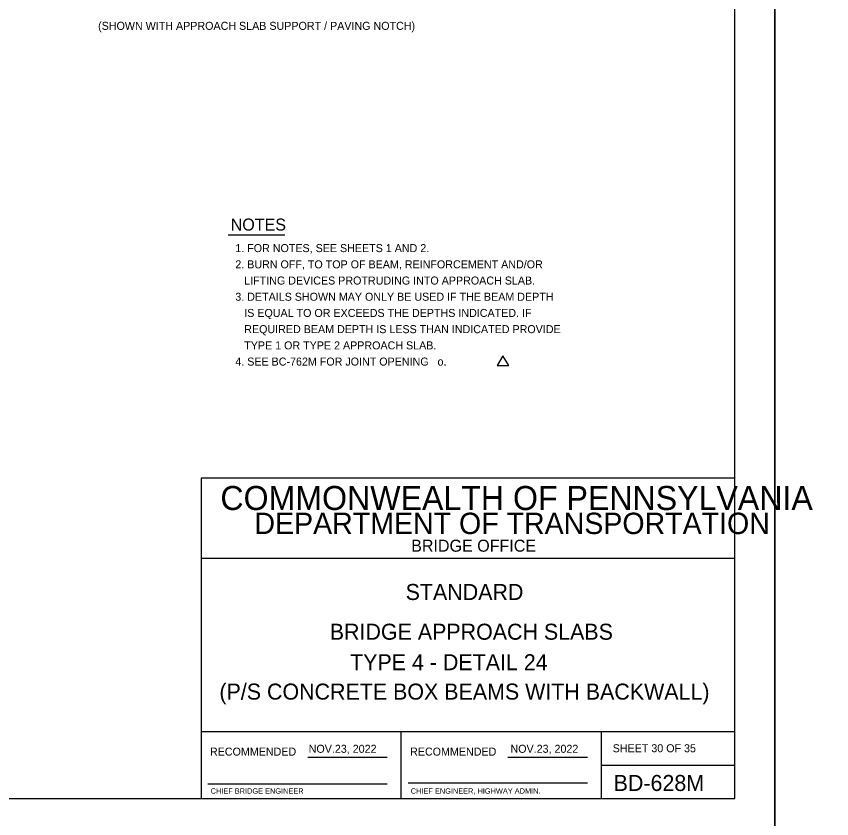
# Model space of a CAD drawing. Extents: x 636530 to 644067, y 294168 to 299122.
# Drawn here: x 639563.5 to 639869.1, y 294770 to 295070.5 of the extents above; entities that cross this region are included whole.
import ezdxf

# ---------------------------------------------------------------- set-up
doc = ezdxf.new("R2010")
doc.units = 0
for name, color, linetype in [('1', 7, 'Continuous'), ('DATES', 7, 'Continuous'), ('PLT-BNDY', 7, 'Continuous'), ('SIGNATORY TITLES', 7, 'Continuous')]:
    doc.layers.add(name, color=color, linetype=linetype)

msp = doc.modelspace()

# ---------------------------------------------------------------- linework, layer by layer
at = {"layer": '1'}
for p, q in [((639832.78, 294777.48), (639832.78, 295341.48)), ((639642.99, 294988.67), (639664.23, 294988.67)), ((639832.78, 294897.48), (639632.78, 294897.48)), ((639632.78, 294897.48), (639632.78, 294777.48)), ((639832.78, 294777.48), (639832.78, 294897.48)), ((639832.78, 294867.48), (639632.78, 294867.48)), ((639832.78, 294802.48), (639632.78, 294802.48)), ((639707.79, 294777.47), (639707.79, 294802.48)), ((639782.78, 294802.48), (639782.78, 294777.48)), ((639672.75, 294792.98), (639702.51, 294792.98)), ((639747.75, 294792.98), (639777.65, 294792.98)), ((639782.78, 294789.98), (639832.78, 294789.98)), ((639635.28, 294782.98), (639702.51, 294782.98)), ((639710.41, 294783.35), (639777.65, 294783.35)), ((639046.78, 294777.48), (639832.78, 294777.48)), ((639632.78, 294777.48), (639832.78, 294777.48))]:
    msp.add_line(p, q, dxfattribs=at)
msp.add_lwpolyline([(639745.93, 294943.4), (639743.8, 294939.7), (639748.07, 294939.7)], close=True, dxfattribs=at)
at = {"layer": 'PLT-BNDY'}
for points in [[(639006.78, 295356.48), (639847.78, 295356.48), (639847.78, 294762.48), (639006.78, 294762.48)], [(639847.78, 295356.48), (640688.78, 295356.48), (640688.78, 294762.48), (639847.78, 294762.48)]]:
    msp.add_lwpolyline(points, close=True, dxfattribs=at)

# ---------------------------------------------------------------- texts
at = {"layer": '1'}
for s, height, p in [('(SHOWN WITH APPROACH SLAB SUPPORT / PAVING NOTCH)', 3, (639594.2, 295065.47)), ('NOTES', 4.5, (639643.88, 294990.28)), ('1. FOR NOTES, SEE SHEETS 1 AND 2.', 3, (639645.62, 294982.21)), ('2. BURN OFF, TO TOP OF BEAM, REINFORCEMENT AND/OR', 3, (639645.62, 294976.13)), ('   LIFTING DEVICES PROTRUDING INTO APPROACH SLAB.', 3, (639645.62, 294970.06)), ('3. DETAILS SHOWN MAY ONLY BE USED IF THE BEAM DEPTH', 3, (639645.62, 294963.99)), ('   IS EQUAL TO OR EXCEEDS THE DEPTHS INDICATED. IF', 3, (639645.62, 294957.92)), ('   REQUIRED BEAM DEPTH IS LESS THAN INDICATED PROVIDE', 3, (639645.62, 294951.85)), ('   TYPE 1 OR TYPE 2 APPROACH SLAB.', 3, (639645.62, 294945.77)), ('4. SEE BC-762M FOR JOINT OPENING   o.', 3, (639645.62, 294939.7)), ('COMMONWEALTH OF PENNSYLVANIA', 9, (639640.03, 294885.6)), ('DEPARTMENT OF TRANSPORTATION', 8.0002, (639652.78, 294876.6)), ('BRIDGE OFFICE', 4.5, (639711.53, 294869.98)), ('STANDARD', 6, (639709.45, 294851.89)), ('BRIDGE APPROACH SLABS', 6.0001, (639681.02, 294837.01)), ('TYPE 4 - DETAIL 24', 6.0001, (639688.64, 294825.58)), ('(P/S CONCRETE BOX BEAMS WITH BACKWALL)', 6.0001, (639639.66, 294814.58)), ('SHEET 30 OF 35', 3, (639787.04, 294794.86)), ('RECOMMENDED', 3.0002, (639636.12, 294793.6)), ('RECOMMENDED', 3.0002, (639711.12, 294793.6)), ('BD-628M', 6, (639787.41, 294780.35))]:
    msp.add_text(s, height=height, dxfattribs=at).set_placement(p)
at = {"layer": 'DATES'}
for p in [(639673.12, 294794.66), (639748.74, 294794.66)]:
    msp.add_text('NOV.23, 2022', height=3, dxfattribs=at).set_placement(p)
at = {"layer": 'SIGNATORY TITLES'}
for s, p in [('CHIEF BRIDGE ENGINEER', (639636.37, 294779.35)), ('CHIEF ENGINEER, HIGHWAY ADMIN.', (639711.37, 294779.35))]:
    msp.add_text(s, height=2, dxfattribs=at).set_placement(p)

doc.saveas('drawing.dxf')
